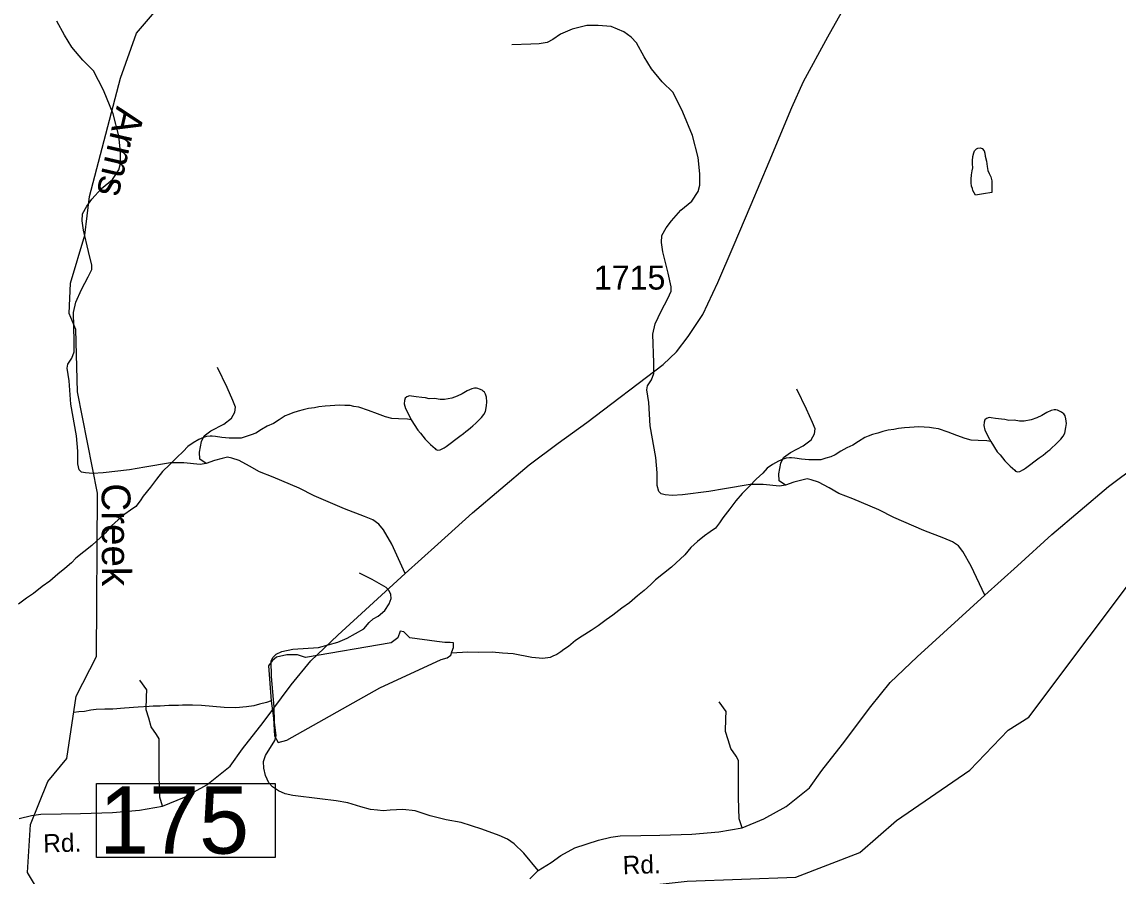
# Model space of a CAD drawing. Extents: x 2169602 to 2449496, y 721995 to 810662.
# Drawn here: x 2414228 to 2419932, y 777745 to 782189 of the extents above; entities that cross this region are included whole.
import ezdxf

# ---------------------------------------------------------------- set-up
doc = ezdxf.new("R2010")
doc.units = 0
doc.layers.add('Default', color=7, linetype='Continuous')

msp = doc.modelspace()

# ---------------------------------------------------------------- linework, layer by layer
at = {"layer": 'Default'}
for points in [[(2414349.6, 777529), (2414332.6, 777637.6), (2414256.5, 777763.8), (2414272.5, 778012.8), (2414362.6, 778237.3), (2414461.6, 778356.6), (2414509.6, 778680.4), (2414616.6, 778888.2), (2414620.5, 779737.6), (2414517.6, 780264.6), (2414507.5, 780589.6), (2414473.5, 780672.3), (2414480.7, 780829.6), (2414554.5, 781080.6), (2414578.5, 781280.3), (2414741.5, 781896.9), (2414823.5, 782131.4), (2414989.6, 782324.8), (2414988.6, 782406.8), (2414863.5, 782448.8), (2414821.7, 782498.8), (2414842.6, 783223.4), (2414880.6, 783881.9), (2414987.6, 784096.3)], [(2414213.3, 778044.4), (2414276.8, 778060.3), (2414325.8, 778066.7), (2414432.2, 778068.8), (2414532.3, 778071), (2414698.4, 778075.2), (2414838.9, 778088), (2414960, 778109.6), (2415072.9, 778155.8), (2415189.2, 778219.1), (2415310.6, 778316.6), (2415375.6, 778407.3), (2415482.5, 778544.1), (2415629.6, 778740.8), (2415731.4, 778865.7), (2415871.7, 778999.1), (2416222.3, 779319), (2416392.5, 779472.9), (2416572.1, 779635.4), (2416867.2, 779885.1), (2417017.7, 779998), (2417167.4, 780105.8), (2417565.1, 780406.8), (2417633.5, 780473.5), (2417695.1, 780552.2), (2417771.2, 780666.8), (2417849.9, 780832.7), (2417929.4, 781019.2), (2418022.6, 781239.8), (2418115.8, 781460.5), (2418234.7, 781744.4), (2418294.6, 781879.6), (2418422, 782112.2), (2418586.4, 782407.4)], [(2415185.8, 779892), (2415155, 779886.8), (2415069.5, 779895.4), (2415001, 779895.4), (2414867.6, 779873.2), (2414787.2, 779859.5), (2414650.4, 779842.4), (2414596.5, 779838.9), (2414558.9, 779842.4), (2414538.4, 779847.5), (2414526.4, 779859.5), (2414517.8, 779890.3), (2414517.8, 779955.3), (2414511, 780035.7), (2414481.9, 780199.9), (2414474.2, 780321.3), (2414463.9, 780388), (2414467.4, 780408.5), (2414487.9, 780439.3), (2414499.9, 780473.5), (2414499.9, 780528.3), (2414495.6, 780677.1), (2414507.6, 780731.8), (2414538.4, 780796.8), (2414572.6, 780863.5), (2414591.4, 780901.2), (2414591.4, 780923.4), (2414574.3, 780995.2), (2414547.8, 781106.4), (2414540.9, 781154.3), (2414542.6, 781190.2), (2414564.9, 781231.3), (2414592.2, 781267.2), (2414641.8, 781321.9), (2414698.3, 781369.8), (2414731.6, 781419.4), (2414740.2, 781451.9), (2414740.2, 781511.8), (2414731.6, 781597.3), (2414702.6, 781711.9), (2414652.1, 781833.4), (2414600.8, 781934.3), (2414544.3, 781990.7), (2414487.9, 782057.4), (2414449.4, 782120.7), (2414410.1, 782192.6)], [(2418201.6, 779779.1), (2418170.8, 779774), (2418085.3, 779782.6), (2418016.9, 779782.6), (2417883.4, 779760.3), (2417803.1, 779746.6), (2417666.2, 779729.5), (2417612.3, 779726.1), (2417574.7, 779729.5), (2417554.2, 779734.7), (2417542.2, 779746.6), (2417533.7, 779777.4), (2417533.7, 779842.4), (2417526.8, 779922.8), (2417497.7, 780087), (2417490, 780208.5), (2417479.8, 780275.2), (2417483.2, 780295.7), (2417503.7, 780326.5), (2417515.7, 780360.7), (2417515.7, 780415.4), (2417511.4, 780564.3), (2417523.4, 780619), (2417554.2, 780684), (2417588.4, 780750.7), (2417607.2, 780788.3), (2417607.2, 780810.6), (2417590.1, 780882.4), (2417563.6, 780993.6), (2417556.7, 781041.5), (2417558.5, 781077.4), (2417580.7, 781118.5), (2417608.1, 781154.4), (2417657.7, 781209.1), (2417714.1, 781257), (2417747.5, 781306.6), (2417756, 781339.1), (2417756, 781399), (2417747.5, 781484.5), (2417718.4, 781599.1), (2417667.9, 781720.5), (2417616.6, 781821.5), (2417560.2, 781877.9), (2417503.7, 781944.6), (2417465.2, 782007.9), (2417425.9, 782079.7), (2417398.5, 782110.5), (2417360.9, 782137.9), (2417294.2, 782165.3), (2417225.8, 782170.4), (2417167.6, 782170.4), (2417090.6, 782151.6), (2417030.8, 782125.9), (2416991.4, 782098.6), (2416960.6, 782081.5), (2416919.6, 782074.6), (2416876.8, 782072.9), (2416776.8, 782069.5)], [(2419232.2, 781295), (2419190.3, 781288.7), (2419176, 781312.4), (2419174.3, 781322.4), (2419169.8, 781334.4), (2419167.8, 781352.6), (2419167.8, 781370.4), (2419169.8, 781394.5), (2419173.5, 781414.6), (2419175.8, 781430.5), (2419175.6, 781450.4), (2419175.4, 781466.6), (2419177.4, 781488.7), (2419181.1, 781508.3), (2419184.8, 781518.3), (2419195, 781528.5), (2419202.8, 781532.6), (2419214.7, 781534.9), (2419225.2, 781530.9), (2419235, 781518.9), (2419238.9, 781506.9), (2419241, 781490.8), (2419247.3, 781464.7), (2419251.6, 781436.9), (2419255.5, 781416.8), (2419261.7, 781400.8), (2419269.9, 781383), (2419275.8, 781363), (2419276, 781351.2), (2419275.8, 781335), (2419276, 781321.2), (2419276.2, 781307), (2419276.2, 781301.3), (2419232.2, 781295)], [(2415185.8, 779892), (2415153.3, 779914.2), (2415151.6, 779950.1), (2415161.8, 780006.6), (2415175.5, 780035.7), (2415211.4, 780061.3), (2415278.1, 780097.2), (2415319.2, 780128), (2415336.3, 780158.8), (2415339.7, 780184.5), (2415326, 780218.7), (2415295.2, 780287.1), (2415244.8, 780391.4)], [(2416253.8, 780118.6), (2416288.2, 780064.7), (2416302.2, 780048.8), (2416326.6, 780019.2), (2416354.7, 779991), (2416379.1, 779969.5), (2416382.5, 779965.3), (2416392.6, 779961.3), (2416404.9, 779963.5), (2416424.8, 779973.5), (2416434.8, 779979.7), (2416506.2, 780034.2), (2416526.5, 780048.2), (2416538.4, 780058.2), (2416551.9, 780068.3), (2416562.2, 780076.5), (2416574.1, 780088.5), (2416589.9, 780102.3), (2416619.6, 780130.6), (2416631.7, 780146.6), (2416639.5, 780162.5), (2416645.2, 780192.5), (2416647.5, 780212.8), (2416645.4, 780236.7), (2416640.9, 780252.8), (2416634.8, 780262.6), (2416629.2, 780266.7), (2416622.9, 780272.5), (2416609.1, 780278.6), (2416600.7, 780282.3), (2416592.9, 780284.3), (2416583.3, 780284.2), (2416568.9, 780280.3), (2416545.2, 780270.1), (2416519.1, 780254.1), (2416493.3, 780241.8), (2416465.2, 780231.8), (2416427.2, 780225.4), (2416403.5, 780225.4), (2416375.2, 780229.2), (2416347.5, 780229), (2416327.4, 780232.8), (2416309.3, 780234.7), (2416279.4, 780238.5), (2416255.4, 780242.5), (2416245.6, 780244.4), (2416231.4, 780238.4), (2416223, 780232.4), (2416219.3, 780220.4), (2416217.7, 780202.4), (2416223.4, 780178.4), (2416247.8, 780130.4), (2416253.8, 780118.6)], [(2418201.6, 779779.1), (2418169.1, 779801.4), (2418167.4, 779837.3), (2418177.7, 779893.7), (2418191.3, 779922.8), (2418227.3, 779948.5), (2418294, 779984.4), (2418335, 780015.2), (2418352.1, 780046), (2418355.5, 780071.6), (2418341.9, 780105.8), (2418311.1, 780174.3), (2418260.6, 780278.6)], [(2416253.8, 780118.6), (2416234.1, 780122.4), (2416188.2, 780124.1), (2416152.3, 780125.8), (2416120.1, 780133.9), (2416078, 780149.6), (2416031.7, 780167.2), (2415981.5, 780184.9), (2415955.8, 780188.8), (2415935.5, 780192.7), (2415907.8, 780194.4), (2415879.8, 780194.6), (2415856, 780194.2), (2415831.8, 780192.1), (2415805.9, 780190), (2415773.7, 780185.9), (2415749.8, 780181.8), (2415719.6, 780177.4), (2415691.9, 780171.5), (2415665.9, 780163.3), (2415638.2, 780154.8), (2415616.1, 780146.8), (2415598, 780139), (2415566.2, 780118.7), (2415536.5, 780100.5), (2415504.3, 780086.3), (2415474.6, 780068.1), (2415444.2, 780049.9), (2415421.1, 780040.1), (2415395, 780031.8), (2415369, 780023.6), (2415342.5, 780023.5), (2415306.8, 780023.2), (2415268.7, 780026.9), (2415234.9, 780032.9), (2415217, 780034.8), (2415206.8, 780034.7), (2415188.5, 780032.6), (2415172.7, 780026.5), (2415149, 780016.3), (2415119, 780000.1), (2415090.9, 779980), (2415067.5, 779953.9), (2415033.5, 779923.8), (2414997.8, 779887.4), (2414959.9, 779849.3), (2414928.1, 779811.1), (2414896.3, 779768.9), (2414858.8, 779721.1), (2414842.8, 779696.7), (2414821.1, 779668.7), (2414793.2, 779648.6), (2414763.5, 779628.4), (2414727.8, 779598), (2414693.3, 779567.9), (2414661.5, 779529.8), (2414592.2, 779465.2), (2414508.4, 779399.2), (2414484.8, 779374.8), (2414451, 779344.6), (2414415.3, 779316.3), (2414373, 779280.1), (2414333.5, 779252), (2414287.5, 779216), (2414252.1, 779191.7), (2414210.2, 779159.5)], [(2419269.6, 780005.8), (2419304, 779951.9), (2419318, 779936), (2419342.4, 779906.3), (2419370.5, 779878.2), (2419394.9, 779856.6), (2419398.4, 779852.4), (2419408.4, 779848.5), (2419420.7, 779850.7), (2419440.6, 779860.7), (2419450.7, 779866.8), (2419522, 779921.3), (2419542.3, 779935.3), (2419554.2, 779945.3), (2419567.7, 779955.4), (2419578, 779963.6), (2419589.9, 779975.6), (2419605.7, 779989.5), (2419635.4, 780017.8), (2419647.5, 780033.8), (2419655.3, 780049.7), (2419661, 780079.6), (2419663.3, 780100), (2419661.2, 780123.8), (2419656.7, 780139.9), (2419650.6, 780149.8), (2419645, 780153.9), (2419638.7, 780159.7), (2419625, 780165.8), (2419616.5, 780169.5), (2419608.8, 780171.5), (2419599.1, 780171.4), (2419584.8, 780167.5), (2419561, 780157.3), (2419534.9, 780141.3), (2419509.1, 780129), (2419481, 780119), (2419443.1, 780112.6), (2419419.3, 780112.6), (2419391, 780116.4), (2419363.3, 780116.1), (2419343.2, 780120), (2419325.2, 780121.9), (2419295.2, 780125.6), (2419271.2, 780129.7), (2419261.4, 780131.6), (2419247.2, 780125.6), (2419238.8, 780119.5), (2419235.1, 780107.5), (2419233.5, 780089.5), (2419239.3, 780065.5), (2419263.7, 780017.6), (2419269.6, 780005.8)], [(2419269.6, 780005.8), (2419249.9, 780009.6), (2419204, 780011.3), (2419168.1, 780013), (2419135.9, 780021.1), (2419093.9, 780036.8), (2419047.5, 780054.4), (2418997.3, 780072.1), (2418971.7, 780076), (2418951.4, 780079.8), (2418923.7, 780081.6), (2418895.6, 780081.7), (2418871.8, 780081.3), (2418847.6, 780079.3), (2418821.8, 780077.1), (2418789.6, 780073), (2418765.6, 780069), (2418735.4, 780064.6), (2418707.8, 780058.7), (2418681.7, 780050.4), (2418654, 780042), (2418631.9, 780034), (2418613.8, 780026.2), (2418582.1, 780005.9), (2418552.3, 779987.6), (2418520.1, 779973.4), (2418490.4, 779955.2), (2418460.1, 779937.1), (2418436.9, 779927.2), (2418410.8, 779919), (2418384.8, 779910.7), (2418358.3, 779910.7), (2418322.7, 779910.4), (2418284.5, 779914.1), (2418250.7, 779920.1), (2418232.9, 779922), (2418222.6, 779921.9), (2418204.4, 779919.8), (2418188.6, 779913.7), (2418164.8, 779903.5), (2418134.8, 779887.3), (2418106.7, 779867.2), (2418083.4, 779841.1), (2418049.3, 779810.9), (2418013.7, 779774.6), (2417975.7, 779736.5), (2417943.9, 779698.3), (2417912.2, 779656.1), (2417874.6, 779608.2), (2417858.6, 779583.8), (2417836.9, 779555.9), (2417809, 779535.8), (2417779.3, 779515.5), (2417743.6, 779485.2), (2417709.2, 779455.1), (2417677.4, 779417), (2417608.1, 779352.4), (2417524.2, 779286.3), (2417500.6, 779261.9), (2417466.8, 779231.8), (2417431.1, 779203.5), (2417388.9, 779167.3), (2417349.3, 779139.2), (2417303.4, 779103.1), (2417267.9, 779078.9), (2417226, 779046.7), (2417190.2, 779022.5), (2417144.2, 778994.1), (2417108.1, 778970), (2417072.7, 778939.7), (2417048.7, 778923.4), (2417032.7, 778911.7), (2417011.2, 778897.5), (2416990.6, 778889.2), (2416976.9, 778883.2), (2416939, 778877.1), (2416880.7, 778882.7), (2416784.6, 778902.1), (2416728.6, 778905.7), (2416674.9, 778909.4), (2416602.9, 778908.8), (2416549, 778910.9), (2416463.1, 778905.5)], [(2416222.3, 779319), (2416152.2, 779471.2), (2416109.4, 779546.5), (2416085.5, 779575.5), (2416054.7, 779597.8), (2416010.2, 779616.6), (2415905.9, 779655.9), (2415749.4, 779724.3), (2415670.7, 779763.7), (2415535.6, 779820.1), (2415463.7, 779849.2), (2415412.4, 779878.3), (2415357.7, 779907.4), (2415320, 779919.3), (2415297.8, 779924.5), (2415270.4, 779917.6), (2415229.4, 779907.4), (2415185.8, 779892)], [(2416871.7, 777730.6), (2416914.6, 777774.9), (2416981.2, 777815.5), (2417032.5, 777851.4), (2417104.5, 777891.6), (2417229.1, 777931.5), (2417292.6, 777947.5), (2417341.6, 777953.9), (2417448.1, 777956), (2417548.1, 777958.1), (2417714.2, 777962.4), (2417854.7, 777975.2), (2417975.8, 777996.8), (2418088.7, 778043), (2418205, 778106.3), (2418326.5, 778203.8), (2418391.5, 778294.4), (2418498.4, 778431.3), (2418645.5, 778628), (2418747.2, 778752.8), (2418887.5, 778886.3), (2419238.2, 779206.1), (2419408.3, 779360.1), (2419587.9, 779522.6), (2419883, 779772.3), (2420033.5, 779885.2)], [(2419238.2, 779206.1), (2419168, 779358.4), (2419125.3, 779433.6), (2419101.3, 779462.7), (2419070.5, 779484.9), (2419026.1, 779503.7), (2418921.7, 779543.1), (2418765.2, 779611.5), (2418686.5, 779650.9), (2418551.4, 779707.3), (2418479.6, 779736.4), (2418428.2, 779765.5), (2418373.5, 779794.5), (2418335.9, 779806.5), (2418313.6, 779811.6), (2418286.3, 779804.8), (2418245.2, 779794.5), (2418201.6, 779779.1)], [(2416907.7, 777482.1), (2417139.6, 777657.8), (2417689.5, 777718.8), (2418255.7, 777740), (2418588.5, 777867.7), (2418778.6, 778034.4), (2419160.6, 778295.6), (2419359.7, 778504.7), (2419467.5, 778571.4), (2420095.6, 779408.2)], [(2416914.6, 777774.9), (2416840, 777865.1), (2416788.7, 777913), (2416754.5, 777936.9), (2416711.8, 777955.8), (2416621.1, 777990), (2416513.3, 778024.2), (2416436.4, 778037.9), (2416351.7, 778058.4), (2416274.7, 778084), (2416210.6, 778090.9), (2416143.9, 778087.5), (2416108, 778084), (2416078.9, 778087.5), (2416041.3, 778090.9), (2415991.6, 778104.6), (2415923.2, 778126.8), (2415863.4, 778137.1), (2415777.8, 778147.3), (2415638.4, 778164.4), (2415597.4, 778173), (2415563.2, 778188.4), (2415532.4, 778208.9), (2415511.9, 778229.4), (2415494.7, 778268.8), (2415486.2, 778306.4), (2415484.5, 778340.6), (2415494.7, 778373.1), (2415543.5, 778450.1), (2415550.3, 778475.7), (2415541.8, 778545.9), (2415540.1, 778624.6), (2415527.2, 778783.6), (2415525.5, 778865.7), (2415535.8, 778884.6), (2415551.2, 778899.9), (2415580.3, 778913.6), (2415638.4, 778925.6), (2415771.8, 778934.2), (2415871.9, 778961.5), (2415919.8, 778982.1), (2416007, 779031.7), (2416034.4, 779064.2), (2416054.9, 779083), (2416082.3, 779096.7), (2416116.5, 779127.4), (2416139.6, 779161.7), (2416149.9, 779189), (2416148.2, 779209.5), (2416139.6, 779230.1), (2416122.5, 779247.2), (2416050.7, 779288.2), (2415983.9, 779320.7)], [(2416386.4, 778965.8), (2416245.8, 778985.2), (2416214.9, 779016.1), (2416195.5, 779020), (2416183.9, 778985.2), (2416149.1, 778958.1), (2415703.7, 778881.8), (2415661.4, 778896.2), (2415607.2, 778896.2), (2415553.1, 778884.6), (2415529.8, 778865.3), (2415510.5, 778838.2), (2415524.5, 778656.9), (2415537.6, 778567.5), (2415541.4, 778474.7), (2415560.8, 778439.9), (2415607.2, 778451.5), (2416089.7, 778724.4), (2416409.6, 778871.9), (2416441.4, 778880.2), (2416459.4, 778893.9), (2416465.4, 778912.7), (2416473.9, 778934.1), (2416473.9, 778958.9), (2416455.9, 778959.8), (2416429.4, 778960.6), (2416386.4, 778965.8)], [(2414960, 778109.6), (2414944.6, 778155.8), (2414941.2, 778265.3), (2414941.2, 778458.6), (2414928.3, 778482.5), (2414901, 778521.9), (2414887.3, 778566.3), (2414873.6, 778610.8), (2414875.3, 778677.5), (2414877, 778713.4), (2414841.1, 778764.8)], [(2415524.5, 778656.9), (2415500.5, 778648.8), (2415464.9, 778638.7), (2415435.1, 778630.7), (2415397, 778626.3), (2415340.6, 778620.2), (2415280.9, 778621.5), (2415220.6, 778627.4), (2415162.6, 778632.9), (2415114.8, 778634.9), (2415063, 778634.6), (2415043.1, 778632.3), (2414992.8, 778632.2), (2414947.1, 778629.8), (2414911.2, 778629.6)], [(2414911.2, 778629.6), (2414889.3, 778627.6), (2414833.3, 778623.1), (2414761.1, 778619), (2414700.8, 778614.3), (2414659.2, 778614.1), (2414613.5, 778612.1), (2414585.6, 778607.8), (2414553.4, 778601.7), (2414523.3, 778599.4), (2414497.1, 778596.1)], [(2417975.8, 777996.8), (2417960.4, 778043), (2417957, 778152.5), (2417957, 778345.7), (2417944.2, 778369.7), (2417916.8, 778409), (2417903.1, 778453.5), (2417889.4, 778498), (2417891.1, 778564.7), (2417892.9, 778600.6), (2417856.9, 778651.9)]]:
    msp.add_lwpolyline(points, dxfattribs=at)
msp.add_lwpolyline([(2414616.5, 778226.4), (2415545.5, 778226.4), (2415545.5, 777842.3), (2414616.5, 777842.3)], close=True, dxfattribs=at)

# ---------------------------------------------------------------- texts
for s, height, rotation, p in [('Arms', 150, 256.9197, (2414721.8, 781755.3)), ('Creek', 150, 270.1904, (2414642.4, 779788.3)), ('Rd.', 95, 1.7202, (2414339.9, 777867.3)), ('Rd.', 95, 1.7202, (2417355.7, 777754.5))]:
    msp.add_text(s, height=height, rotation=rotation, dxfattribs=at).set_placement(p)
for s, height, p in [('1715', 125, (2417204.6, 780796.7)), ('175', 350, (2414629, 777862))]:
    msp.add_text(s, height=height, dxfattribs=at).set_placement(p)

doc.saveas('drawing.dxf')
